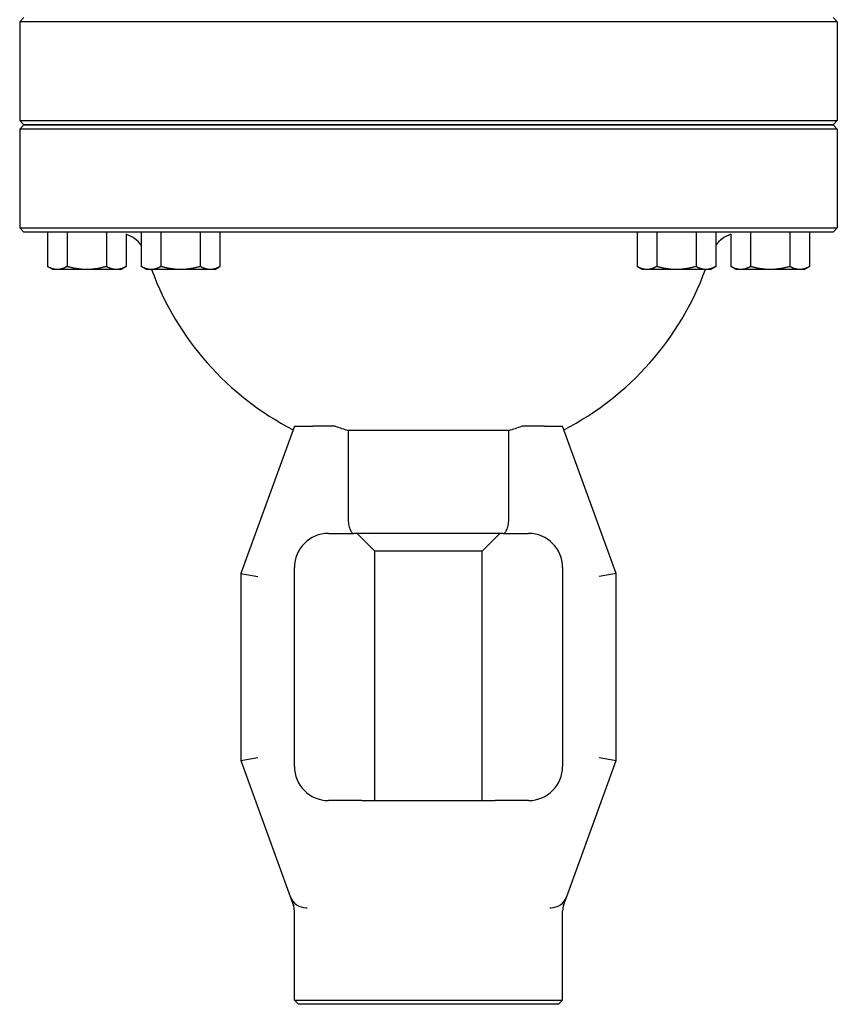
# Model space of a CAD drawing. Header units: inches. Extents: x 24 to 1128, y -69 to 748.
# Tile 611 of 656: x 582.53 to 588.53, y 675.21 to 682.44. Entities that reach past the tile are written whole.
import ezdxf

# ---------------------------------------------------------------- set-up
doc = ezdxf.new("R2010")
doc.units = ezdxf.units.IN
doc.header["$LTSCALE"] = 32
doc.header["$MEASUREMENT"] = 0
doc.layers.add('Visible (ANSI)', color=7, linetype='Continuous', lineweight=30)

msp = doc.modelspace()

# ---------------------------------------------------------------- linework, layer by layer
at = {"layer": 'Visible (ANSI)'}
for p, q in [((582.56188, 682.45593), (582.53063, 682.42468)), ((588.49938, 682.45593), (588.53063, 682.42468)), ((582.58843, 682.42468), (582.53063, 682.42468)), ((582.53063, 682.42468), (582.53063, 681.69978)), ((584.15312, 682.42468), (582.58843, 682.42468)), ((586.90814, 682.42468), (584.15312, 682.42468)), ((588.47284, 682.42468), (586.90814, 682.42468)), ((588.53063, 682.42468), (588.47284, 682.42468)), ((588.53063, 682.42468), (588.53063, 681.69978)), ((582.53063, 681.69978), (582.58843, 681.69978)), ((582.56188, 681.66853), (582.53063, 681.69978)), ((582.56188, 681.66853), (582.53063, 681.63728)), ((582.61952, 681.66853), (582.56188, 681.66853)), ((582.56188, 681.66853), (582.61952, 681.66853)), ((582.58843, 681.69978), (584.15312, 681.69978)), ((584.15598, 681.66853), (582.61952, 681.66853)), ((582.61952, 681.66853), (584.15598, 681.66853)), ((584.15312, 681.69978), (586.90814, 681.69978)), ((586.90528, 681.66853), (584.15598, 681.66853)), ((584.15598, 681.66853), (586.90528, 681.66853)), ((588.44175, 681.66853), (586.90528, 681.66853)), ((586.90528, 681.66853), (588.44175, 681.66853)), ((586.90814, 681.69978), (588.47284, 681.69978)), ((588.49938, 681.66853), (588.44175, 681.66853)), ((588.44175, 681.66853), (588.49938, 681.66853)), ((588.47284, 681.69978), (588.53063, 681.69978)), ((588.49938, 681.66853), (588.53063, 681.69978)), ((588.49938, 681.66853), (588.53063, 681.63728)), ((582.58843, 681.63728), (582.53063, 681.63728)), ((582.53063, 681.63728), (582.53063, 680.91238)), ((584.15312, 681.63728), (582.58843, 681.63728)), ((586.90814, 681.63728), (584.15312, 681.63728)), ((588.47284, 681.63728), (586.90814, 681.63728)), ((588.53063, 681.63728), (588.47284, 681.63728)), ((588.53063, 681.63728), (588.53063, 680.91238)), ((582.53063, 680.91238), (582.58843, 680.91238)), ((582.56188, 680.88113), (582.53063, 680.91238)), ((582.61952, 680.88113), (582.56188, 680.88113)), ((582.58843, 680.91238), (584.15312, 680.91238)), ((584.15598, 680.88113), (582.61952, 680.88113)), ((582.73408, 680.88113), (582.73408, 680.62846)), ((582.87842, 680.88113), (582.87842, 680.62846)), ((583.1671, 680.88113), (583.1671, 680.62846)), ((583.31143, 680.86602), (583.31143, 680.62846)), ((583.42306, 680.88113), (583.42306, 680.62846)), ((583.5674, 680.88113), (583.5674, 680.62846)), ((583.85607, 680.88113), (583.85607, 680.62846)), ((584.00041, 680.88113), (584.00041, 680.62846)), ((584.15312, 680.91238), (586.90814, 680.91238)), ((586.90528, 680.88113), (584.15598, 680.88113)), ((588.44175, 680.88113), (586.90528, 680.88113)), ((586.90814, 680.91238), (588.47284, 680.91238)), ((587.06086, 680.88113), (587.06086, 680.62846)), ((587.20519, 680.88113), (587.20519, 680.62846)), ((587.49387, 680.88113), (587.49387, 680.62846)), ((587.63821, 680.88113), (587.63821, 680.62846)), ((587.74983, 680.86602), (587.74983, 680.62846)), ((587.89417, 680.88113), (587.89417, 680.62846)), ((588.18284, 680.88113), (588.18284, 680.62846)), ((588.32718, 680.88113), (588.32718, 680.62846)), ((588.49938, 680.88113), (588.44175, 680.88113)), ((588.47284, 680.91238), (588.53063, 680.91238)), ((588.49938, 680.88113), (588.53063, 680.91238)), ((582.77276, 680.60613), (582.73408, 680.62846)), ((582.80625, 680.60613), (582.77276, 680.60613)), ((583.02276, 680.60613), (582.80625, 680.60613)), ((583.23927, 680.60613), (583.02276, 680.60613)), ((583.27276, 680.60613), (583.23927, 680.60613)), ((583.27276, 680.60613), (583.31143, 680.62846)), ((583.46174, 680.60613), (583.42306, 680.62846)), ((583.49523, 680.60613), (583.46174, 680.60613)), ((583.71174, 680.60613), (583.49523, 680.60613)), ((583.92824, 680.60613), (583.71174, 680.60613)), ((583.96174, 680.60613), (583.92824, 680.60613)), ((583.96174, 680.60613), (584.00041, 680.62846)), ((587.09953, 680.60613), (587.06086, 680.62846)), ((587.13302, 680.60613), (587.09953, 680.60613)), ((587.34953, 680.60613), (587.13302, 680.60613)), ((587.56604, 680.60613), (587.34953, 680.60613)), ((587.59953, 680.60613), (587.56604, 680.60613)), ((587.59953, 680.60613), (587.63821, 680.62846)), ((587.78851, 680.60613), (587.74983, 680.62846)), ((587.822, 680.60613), (587.78851, 680.60613)), ((588.03851, 680.60613), (587.822, 680.60613)), ((588.25501, 680.60613), (588.03851, 680.60613)), ((588.28851, 680.60613), (588.25501, 680.60613)), ((588.28851, 680.60613), (588.32718, 680.62846)), ((584.54638, 679.45593), (584.15268, 678.37425)), ((584.54638, 679.45593), (584.6794, 679.45593)), ((584.84673, 679.45593), (584.6794, 679.45593)), ((584.94008, 679.42484), (584.94008, 678.79353)), ((586.12118, 679.42484), (584.94008, 679.42484)), ((586.12118, 678.79353), (586.12118, 679.42484)), ((586.38186, 679.45593), (586.21454, 679.45593)), ((586.38186, 679.45593), (586.51488, 679.45593)), ((586.90859, 678.37425), (586.51488, 679.45593)), ((584.79638, 678.66853), (584.98333, 678.66853)), ((586.07793, 678.66853), (584.98333, 678.66853)), ((585.13693, 678.53924), (585.00764, 678.66853)), ((585.92433, 678.53924), (586.05362, 678.66853)), ((586.07793, 678.66853), (586.26488, 678.66853)), ((585.92433, 678.53924), (585.13693, 678.53924)), ((585.13693, 676.7079), (585.13693, 678.53924)), ((585.92433, 676.7079), (585.92433, 678.53924)), ((584.54638, 676.9579), (584.54638, 678.41853)), ((586.51488, 678.41853), (586.51488, 676.9579)), ((584.15268, 678.37425), (584.27768, 678.35221)), ((584.15268, 678.37425), (584.15268, 677.00218)), ((586.90859, 678.37425), (586.78359, 678.35221)), ((586.90859, 677.00218), (586.90859, 678.37425)), ((584.15268, 677.00218), (584.27768, 677.02422)), ((586.78359, 677.02422), (586.90859, 677.00218)), ((584.15268, 677.00218), (584.51645, 676.00275)), ((586.54482, 676.00275), (586.90859, 677.00218)), ((584.89979, 676.7079), (584.79638, 676.7079)), ((585.04197, 676.7079), (584.89979, 676.7079)), ((585.04197, 676.7079), (586.0193, 676.7079)), ((586.16148, 676.7079), (586.0193, 676.7079)), ((586.26488, 676.7079), (586.16148, 676.7079)), ((584.51645, 676.00275), (584.54006, 675.93786)), ((586.5212, 675.93786), (586.54482, 676.00275)), ((584.54638, 675.24309), (584.54638, 675.89846)), ((584.63391, 675.9205), (584.64088, 675.9205)), ((586.42039, 675.9205), (586.42736, 675.9205)), ((586.51488, 675.24309), (586.51488, 675.89846)), ((584.54638, 675.24309), (586.51488, 675.24309)), ((584.57763, 675.21184), (584.54638, 675.24309)), ((586.48363, 675.21184), (584.57763, 675.21184)), ((586.48363, 675.21184), (586.51488, 675.24309))]:
    msp.add_line(p, q, dxfattribs=at)
for centre, radius, start, end in [((583.22585, 680.63113), 0.25, 37.923408, 69.98119), ((587.83541, 680.63113), 0.25, 110.01881, 142.076592), ((585.53063, 681.35357), 2.16535, 200.192895, 242.680684), ((585.53063, 681.35357), 2.16535, 297.319316, 339.807105), ((585.53063, 681.35357), 2.01712, 250.180879, 252.976134), ((585.53063, 681.35357), 2.01712, 287.023866, 289.819121), ((584.79638, 678.41853), 0.25, 90, 180), ((586.26488, 678.41853), 0.25, 0, 90), ((584.79638, 676.9579), 0.25, 180, 270), ((586.26488, 676.9579), 0.25, 270, 0), ((584.63391, 676.0455), 0.125, 200, 270), ((584.42138, 675.89846), 0.125, 0, 20), ((586.42736, 676.0455), 0.125, 270, 340), ((586.63988, 675.89846), 0.125, 160, 180)]:
    msp.add_arc(centre, radius, start, end, dxfattribs=at)
for points, weights in [([(582.80625, 680.60613), (582.77276, 680.60613), (582.73408, 680.62846)], [1, 1.04314139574, 1.01001874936]), ([(582.87842, 680.62846), (582.83975, 680.60613), (582.80625, 680.60613)], [1.01001874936, 1.04314139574, 1]), ([(583.02276, 680.60613), (582.95577, 680.60613), (582.87842, 680.62846)], [1, 1.04314139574, 1.01001874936]), ([(583.1671, 680.62846), (583.08975, 680.60613), (583.02276, 680.60613)], [1.01001874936, 1.04314139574, 1]), ([(583.23927, 680.60613), (583.20577, 680.60613), (583.1671, 680.62846)], [1, 1.04314139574, 1.01001874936]), ([(583.31143, 680.62846), (583.27276, 680.60613), (583.23927, 680.60613)], [1.01001874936, 1.04314139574, 1]), ([(583.49523, 680.60613), (583.46174, 680.60613), (583.42306, 680.62846)], [1, 1.04314139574, 1.01001874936]), ([(583.5674, 680.62846), (583.52872, 680.60613), (583.49523, 680.60613)], [1.01001874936, 1.04314139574, 1]), ([(583.71174, 680.60613), (583.64475, 680.60613), (583.5674, 680.62846)], [1, 1.04314139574, 1.01001874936]), ([(583.85607, 680.62846), (583.77872, 680.60613), (583.71174, 680.60613)], [1.01001874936, 1.04314139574, 1]), ([(583.92824, 680.60613), (583.89475, 680.60613), (583.85607, 680.62846)], [1, 1.04314139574, 1.01001874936]), ([(584.00041, 680.62846), (583.96174, 680.60613), (583.92824, 680.60613)], [1.01001874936, 1.04314139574, 1]), ([(587.13302, 680.60613), (587.09953, 680.60613), (587.06086, 680.62846)], [1, 1.04314139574, 1.01001874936]), ([(587.20519, 680.62846), (587.16652, 680.60613), (587.13302, 680.60613)], [1.01001874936, 1.04314139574, 1]), ([(587.34953, 680.60613), (587.28254, 680.60613), (587.20519, 680.62846)], [1, 1.04314139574, 1.01001874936]), ([(587.49387, 680.62846), (587.41652, 680.60613), (587.34953, 680.60613)], [1.01001874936, 1.04314139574, 1]), ([(587.56604, 680.60613), (587.53254, 680.60613), (587.49387, 680.62846)], [1, 1.04314139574, 1.01001874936]), ([(587.63821, 680.62846), (587.59953, 680.60613), (587.56604, 680.60613)], [1.01001874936, 1.04314139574, 1]), ([(587.822, 680.60613), (587.78851, 680.60613), (587.74983, 680.62846)], [1, 1.04314139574, 1.01001874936]), ([(587.89417, 680.62846), (587.85549, 680.60613), (587.822, 680.60613)], [1.01001874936, 1.04314139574, 1]), ([(588.03851, 680.60613), (587.97152, 680.60613), (587.89417, 680.62846)], [1, 1.04314139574, 1.01001874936]), ([(588.18284, 680.62846), (588.10549, 680.60613), (588.03851, 680.60613)], [1.01001874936, 1.04314139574, 1]), ([(588.25501, 680.60613), (588.22152, 680.60613), (588.18284, 680.62846)], [1, 1.04314139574, 1.01001874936]), ([(588.32718, 680.62846), (588.28851, 680.60613), (588.25501, 680.60613)], [1.01001874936, 1.04314139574, 1])]:
    msp.add_rational_spline(points, weights, degree=2, dxfattribs=at)
for points, knots in [([(584.94008, 678.79353), (584.94008, 678.77804), (584.94104, 678.76274), (584.94481, 678.73368), (584.94762, 678.72031), (584.95495, 678.69687), (584.95947, 678.68726), (584.96739, 678.67653), (584.97042, 678.67357), (584.97671, 678.66957), (584.97995, 678.66855), (584.98326, 678.66853), (584.98329, 678.66853), (584.98333, 678.66853)], [-0.51447823, -0.51447823, -0.51447823, -0.51447823, -0.39620285, -0.39620285, -0.27486586, -0.27486586, -0.14690316, -0.14690316, -0.07369055, -0.07369055, 0, 0, 0.00085806, 0.00085806, 0.00085806, 0.00085806]), ([(586.07793, 678.66853), (586.07797, 678.66853), (586.07801, 678.66853), (586.08132, 678.66855), (586.08456, 678.66957), (586.09084, 678.67357), (586.09388, 678.67653), (586.1018, 678.68726), (586.10632, 678.69687), (586.11364, 678.72031), (586.11646, 678.73368), (586.12023, 678.76274), (586.12118, 678.77804), (586.12118, 678.79353)], [-1.02981453, -1.02981453, -1.02981453, -1.02981453, -1.02895646, -1.02895646, -0.95526591, -0.95526591, -0.8820533, -0.8820533, -0.7540906, -0.7540906, -0.63275361, -0.63275361, -0.51447823, -0.51447823, -0.51447823, -0.51447823])]:
    msp.add_open_spline(points, degree=3, knots=knots, dxfattribs=at)

doc.saveas('drawing.dxf')
